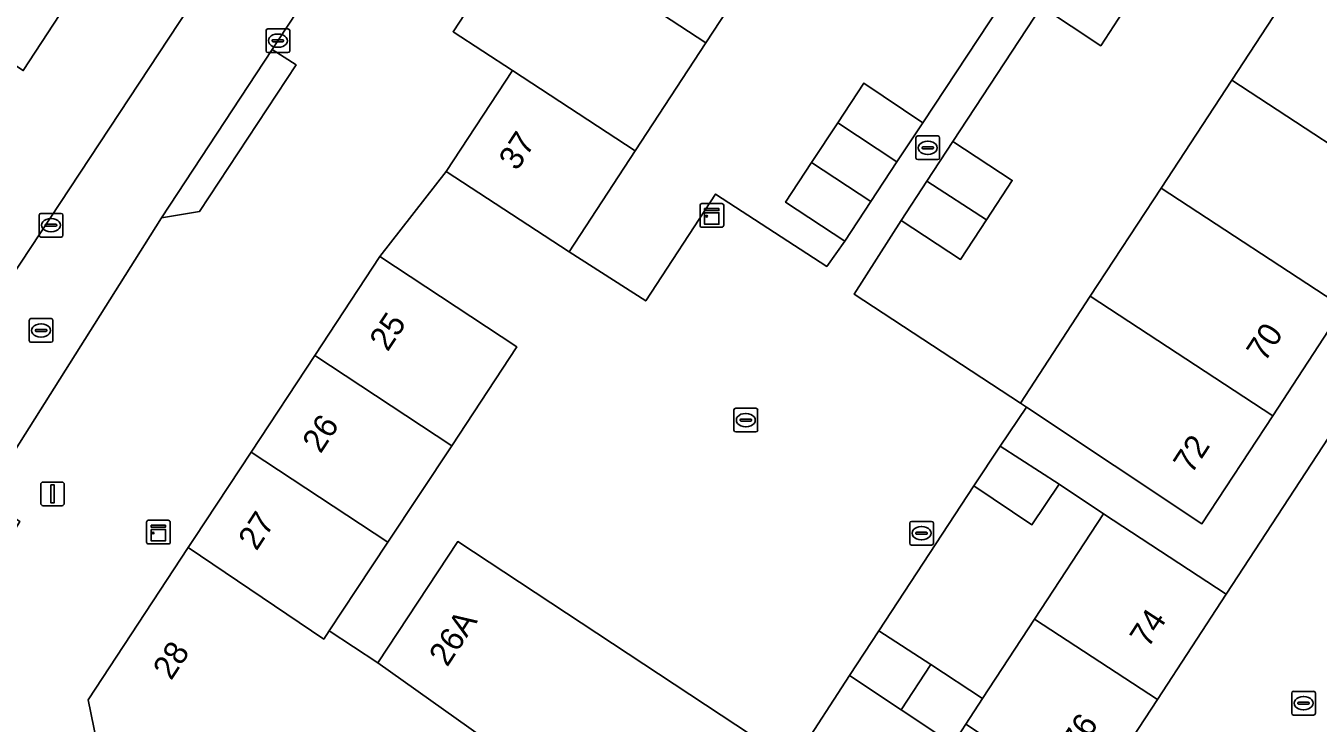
# Model space of a CAD drawing. Extents: x 159279 to 160377, y 384531 to 385888.
# Drawn here: x 159703.6 to 159758.3, y 385098.5 to 385128 of the extents above; entities that cross this region are included whole.
import ezdxf

# ---------------------------------------------------------------- set-up
doc = ezdxf.new("R2010")
doc.units = 0
for name, color, linetype in [('IMGEO_Erf', 7, 'Continuous'), ('IMGEO_Kast', 7, 'Continuous'), ('IMGEO_Kolk', 7, 'Continuous'), ('IMGEO_Lichtmast', 7, 'Continuous'), ('IMGEO_Pand', 7, 'Continuous'), ('IMGEO_Pand_nummerreeks', 7, 'Continuous'), ('IMGEO_Rijbaan_lokaal_open', 7, 'Continuous'), ('IMGEO_Rioolput', 7, 'Continuous'), ('IMGEO_Voetpad_open', 7, 'Continuous')]:
    doc.layers.add(name, color=color, linetype=linetype)

msp = doc.modelspace()

# ---------------------------------------------------------------- linework, layer by layer
at = {"layer": 'IMGEO_Erf'}
for points in [[(159758.395, 385146.894), (159754.668, 385141.188), (159757.176, 385139.549), (159756.075, 385137.875), (159754.982, 385136.212), (159752.476, 385137.839), (159748.755, 385132.149), (159751.271, 385130.492), (159750.184, 385128.839), (159749.077, 385127.155), (159746.579, 385128.81), (159742.826, 385123.104), (159745.336, 385121.461), (159744.245, 385119.794), (159743.153, 385118.126), (159740.643, 385119.769), (159738.659, 385116.654), (159745.684, 385112.054), (159748.638, 385116.567), (159751.629, 385121.137), (159754.619, 385125.706), (159757.61, 385130.276), (159760.601, 385134.845)], [(159735.382, 385131.842), (159732.395, 385127.278), (159729.408, 385122.715), (159726.61, 385118.44), (159729.849, 385116.37), (159732.803, 385120.887), (159737.497, 385117.833), (159738.263, 385118.894), (159735.756, 385120.542), (159736.86, 385122.22), (159737.964, 385123.897), (159739.068, 385125.575), (159741.554, 385123.901), (159745.311, 385129.587)]]:
    msp.add_lwpolyline(points, dxfattribs=at)
for points in [[(159749.195, 385107.378), (159747.325, 385108.625), (159746.168, 385106.916), (159743.71, 385108.565), (159739.702, 385102.435), (159741.893, 385101.002), (159744.084, 385099.569), (159746.284, 385102.93)], [(159742.825, 385097.645), (159740.643, 385099.091), (159738.457, 385100.539), (159734.144, 385093.901), (159736.332, 385092.483), (159738.519, 385091.065), (159740.461, 385094.033)]]:
    msp.add_lwpolyline(points, close=True, dxfattribs=at)
at = {"layer": 'IMGEO_Kast'}
for p, q in [((159732.143, 385119.56), (159732.143, 385120.401)), ((159732.143, 385120.401), (159732.143, 385119.56)), ((159732.218, 385120.485), (159733.059, 385120.485)), ((159733.059, 385120.485), (159732.218, 385120.485)), ((159733.143, 385120.41), (159733.143, 385119.569)), ((159733.143, 385119.569), (159733.143, 385120.41)), ((159733.068, 385119.485), (159732.227, 385119.485)), ((159732.227, 385119.485), (159733.068, 385119.485)), ((159708.75, 385106.177), (159708.75, 385107.018)), ((159708.75, 385107.018), (159708.75, 385106.177)), ((159708.825, 385107.102), (159709.666, 385107.102)), ((159709.666, 385107.102), (159708.825, 385107.102)), ((159709.75, 385107.027), (159709.75, 385106.186)), ((159709.75, 385106.186), (159709.75, 385107.027)), ((159709.675, 385106.102), (159708.834, 385106.102)), ((159708.834, 385106.102), (159709.675, 385106.102))]:
    msp.add_line(p, q, dxfattribs=at)
for points in [[(159732.338, 385120.275), (159732.938, 385120.275), (159732.938, 385120.19), (159732.338, 385120.19), (159732.338, 385120.275)], [(159732.338, 385120.1), (159732.938, 385120.1), (159732.938, 385119.611), (159732.338, 385119.611), (159732.338, 385120.1)], [(159708.945, 385106.892), (159709.545, 385106.892), (159709.545, 385106.807), (159708.945, 385106.807), (159708.945, 385106.892)], [(159708.945, 385106.717), (159709.545, 385106.717), (159709.545, 385106.228), (159708.945, 385106.228), (159708.945, 385106.717)]]:
    msp.add_lwpolyline(points, dxfattribs=at)
for centre in [(159732.422, 385119.949), (159709.029, 385106.566)]:
    msp.add_circle(centre, 0.0377, dxfattribs=at)
for centre, start, end in [((159732.221, 385120.407), 92.4484, 184.2845), ((159732.221, 385120.407), 92.4484, 184.2845), ((159733.065, 385120.407), 2.4484, 94.2845), ((159733.065, 385120.407), 2.4484, 94.2845), ((159732.221, 385119.563), 182.4484, 274.2845), ((159732.221, 385119.563), 182.4484, 274.2845), ((159733.065, 385119.563), 272.4484, 4.2845), ((159733.065, 385119.563), 272.4484, 4.2845), ((159708.828, 385107.024), 92.4484, 184.2845), ((159708.828, 385107.024), 92.4484, 184.2845), ((159709.672, 385107.024), 2.4484, 94.2845), ((159709.672, 385107.024), 2.4484, 94.2845), ((159708.828, 385106.18), 182.4484, 274.2845), ((159708.828, 385106.18), 182.4484, 274.2845), ((159709.672, 385106.18), 272.4484, 4.2845), ((159709.672, 385106.18), 272.4484, 4.2845)]:
    msp.add_arc(centre, 0.0779, start, end, dxfattribs=at)
at = {"layer": 'IMGEO_Kolk'}
for p, q in [((159713.799, 385126.942), (159713.799, 385127.794)), ((159713.874, 385127.868), (159714.726, 385127.868)), ((159714.287, 385127.648), (159714.312, 385127.648)), ((159714.8, 385127.794), (159714.8, 385126.942)), ((159714.058, 385127.362), (159714.058, 385127.374)), ((159714.496, 385127.325), (159714.098, 385127.325)), ((159714.101, 385127.411), (159714.499, 385127.411)), ((159714.31, 385127.088), (159714.285, 385127.088)), ((159714.542, 385127.374), (159714.542, 385127.362)), ((159714.726, 385126.868), (159713.874, 385126.868)), ((159741.269, 385122.416), (159741.269, 385123.268)), ((159741.344, 385123.342), (159742.196, 385123.342)), ((159741.757, 385123.122), (159741.782, 385123.122)), ((159742.27, 385123.268), (159742.27, 385122.416)), ((159741.528, 385122.836), (159741.528, 385122.848)), ((159741.966, 385122.799), (159741.568, 385122.799)), ((159741.571, 385122.885), (159741.969, 385122.885)), ((159741.78, 385122.562), (159741.755, 385122.562)), ((159742.012, 385122.848), (159742.012, 385122.836)), ((159742.196, 385122.342), (159741.344, 385122.342)), ((159704.212, 385119.146), (159704.212, 385119.998)), ((159704.287, 385120.072), (159705.139, 385120.072)), ((159704.7, 385119.852), (159704.725, 385119.852)), ((159705.213, 385119.998), (159705.213, 385119.146)), ((159704.471, 385119.566), (159704.471, 385119.578)), ((159704.909, 385119.529), (159704.511, 385119.529)), ((159704.514, 385119.615), (159704.912, 385119.615)), ((159704.723, 385119.292), (159704.698, 385119.292)), ((159704.955, 385119.578), (159704.955, 385119.566)), ((159705.139, 385119.072), (159704.287, 385119.072)), ((159757.152, 385098.948), (159757.152, 385099.8)), ((159757.227, 385099.874), (159758.079, 385099.874)), ((159757.64, 385099.654), (159757.665, 385099.654)), ((159758.153, 385099.8), (159758.153, 385098.948)), ((159757.411, 385099.368), (159757.411, 385099.38)), ((159757.849, 385099.331), (159757.451, 385099.331)), ((159757.454, 385099.417), (159757.852, 385099.417)), ((159757.663, 385099.094), (159757.638, 385099.094)), ((159757.895, 385099.38), (159757.895, 385099.368)), ((159758.079, 385098.874), (159757.227, 385098.874))]:
    msp.add_line(p, q, dxfattribs=at)
for points in [[(159713.799, 385126.942), (159713.799, 385127.794)], [(159713.874, 385127.868), (159714.726, 385127.868)], [(159714.8, 385127.794), (159714.8, 385126.942)], [(159714.726, 385126.868), (159713.874, 385126.868)], [(159741.269, 385122.416), (159741.269, 385123.268)], [(159741.344, 385123.342), (159742.196, 385123.342)], [(159742.27, 385123.268), (159742.27, 385122.416)], [(159742.196, 385122.342), (159741.344, 385122.342)], [(159704.212, 385119.146), (159704.212, 385119.998)], [(159704.287, 385120.072), (159705.139, 385120.072)], [(159705.213, 385119.998), (159705.213, 385119.146)], [(159705.139, 385119.072), (159704.287, 385119.072)], [(159757.152, 385098.948), (159757.152, 385099.8)], [(159757.227, 385099.874), (159758.079, 385099.874)], [(159758.153, 385099.8), (159758.153, 385098.948)], [(159758.079, 385098.874), (159757.227, 385098.874)]]:
    msp.add_lwpolyline(points, dxfattribs=at)
for centre, radius, start, end in [((159713.876, 385127.792), 0.0765, 91.552, 178.448), ((159713.876, 385127.792), 0.0765, 91.552, 178.448), ((159714.724, 385127.792), 0.0765, 1.552, 88.448), ((159714.724, 385127.792), 0.0765, 1.552, 88.448), ((159713.876, 385126.944), 0.0765, 181.552, 268.448), ((159713.876, 385126.944), 0.0765, 181.552, 268.448), ((159714.098, 385127.371), 0.0403, 85.8775, 175.7526), ((159714.095, 385127.361), 0.0366, 178.938, 274.7102), ((159714.499, 385127.368), 0.043, 264.8664, 352.4533), ((159714.503, 385127.373), 0.0386, 1.7309, 96.639), ((159714.724, 385126.944), 0.0765, 271.552, 358.448), ((159714.724, 385126.944), 0.0765, 271.552, 358.448), ((159741.346, 385123.266), 0.0765, 91.552, 178.448), ((159741.346, 385123.266), 0.0765, 91.552, 178.448), ((159742.194, 385123.266), 0.0765, 1.552, 88.448), ((159742.194, 385123.266), 0.0765, 1.552, 88.448), ((159741.568, 385122.845), 0.0403, 85.8775, 175.7526), ((159741.565, 385122.835), 0.0366, 178.938, 274.7102), ((159741.969, 385122.842), 0.043, 264.8664, 352.4533), ((159741.973, 385122.847), 0.0386, 1.7309, 96.639), ((159741.346, 385122.418), 0.0765, 181.552, 268.448), ((159741.346, 385122.418), 0.0765, 181.552, 268.448), ((159742.194, 385122.418), 0.0765, 271.552, 358.448), ((159742.194, 385122.418), 0.0765, 271.552, 358.448), ((159704.289, 385119.996), 0.0765, 91.552, 178.448), ((159704.289, 385119.996), 0.0765, 91.552, 178.448), ((159705.137, 385119.996), 0.0765, 1.552, 88.448), ((159705.137, 385119.996), 0.0765, 1.552, 88.448), ((159704.511, 385119.575), 0.0403, 85.8775, 175.7526), ((159704.508, 385119.565), 0.0366, 178.938, 274.7102), ((159704.912, 385119.572), 0.043, 264.8664, 352.4533), ((159704.916, 385119.577), 0.0386, 1.7309, 96.639), ((159704.289, 385119.148), 0.0765, 181.552, 268.448), ((159704.289, 385119.148), 0.0765, 181.552, 268.448), ((159705.137, 385119.148), 0.0765, 271.552, 358.448), ((159705.137, 385119.148), 0.0765, 271.552, 358.448), ((159757.229, 385099.798), 0.0765, 91.552, 178.448), ((159757.229, 385099.798), 0.0765, 91.552, 178.448), ((159758.077, 385099.798), 0.0765, 1.552, 88.448), ((159758.077, 385099.798), 0.0765, 1.552, 88.448), ((159757.451, 385099.377), 0.0403, 85.8775, 175.7526), ((159757.448, 385099.367), 0.0366, 178.938, 274.7102), ((159757.852, 385099.374), 0.043, 264.8664, 352.4533), ((159757.856, 385099.379), 0.0386, 1.7309, 96.639), ((159757.229, 385098.95), 0.0765, 181.552, 268.448), ((159757.229, 385098.95), 0.0765, 181.552, 268.448), ((159758.077, 385098.95), 0.0765, 271.552, 358.448), ((159758.077, 385098.95), 0.0765, 271.552, 358.448)]:
    msp.add_arc(centre, radius, start, end, dxfattribs=at)
for centre, major_axis, ratio, start_param, end_param in [((159714.286, 385127.368), (-0.387, 0.002), 0.722429, 4.712389, 7.853982), ((159714.311, 385127.368), (-0.39, 0.002), 0.717154, 1.570796, 4.712389), ((159741.756, 385122.842), (-0.387, 0.002), 0.722429, 4.712389, 7.853982), ((159741.781, 385122.842), (-0.39, 0.002), 0.717154, 1.570796, 4.712389), ((159704.699, 385119.572), (-0.387, 0.002), 0.722429, 4.712389, 7.853982), ((159704.724, 385119.572), (-0.39, 0.002), 0.717154, 1.570796, 4.712389), ((159757.639, 385099.374), (-0.387, 0.002), 0.722429, 4.712389, 7.853982), ((159757.664, 385099.374), (-0.39, 0.002), 0.717154, 1.570796, 4.712389)]:
    msp.add_ellipse(centre, major_axis=major_axis, ratio=ratio, start_param=start_param, end_param=end_param, dxfattribs=at)
at = {"layer": 'IMGEO_Lichtmast'}
for p, q in [((159704.279, 385107.819), (159704.279, 385108.619)), ((159704.279, 385108.619), (159704.279, 385107.819)), ((159704.379, 385108.719), (159705.169, 385108.719)), ((159705.169, 385108.719), (159704.379, 385108.719)), ((159705.269, 385108.619), (159705.269, 385107.819)), ((159705.269, 385107.819), (159705.269, 385108.619)), ((159705.169, 385107.719), (159704.379, 385107.719)), ((159704.379, 385107.719), (159705.169, 385107.719))]:
    msp.add_line(p, q, dxfattribs=at)
msp.add_lwpolyline([(159704.699, 385108.594), (159704.849, 385108.594), (159704.849, 385107.844), (159704.699, 385107.844), (159704.699, 385108.594)], dxfattribs=at)
for centre, start, end in [((159704.379, 385108.619), 90, 180), ((159704.379, 385108.619), 90, 180), ((159705.169, 385108.619), 0, 90), ((159705.169, 385108.619), 360, 90), ((159704.379, 385107.819), 180, 270), ((159704.379, 385107.819), 180, 270), ((159705.169, 385107.819), 270, 0), ((159705.169, 385107.819), 270, 0)]:
    msp.add_arc(centre, 0.1, start, end, dxfattribs=at)
at = {"layer": 'IMGEO_Pand'}
for points in [[(159727.687, 385136.879), (159724.7, 385132.316), (159732.395, 385127.278), (159735.382, 385131.842)], [(159706.607, 385130.815), (159701.691, 385134.05), (159698.597, 385129.348), (159703.536, 385126.106)], [(159724.7, 385132.316), (159721.708, 385127.744), (159724.222, 385126.102), (159729.408, 385122.715), (159732.395, 385127.278)], [(159750.184, 385128.839), (159747.667, 385130.48), (159746.579, 385128.81), (159749.077, 385127.155)], [(159757.61, 385130.276), (159754.619, 385125.706), (159762.328, 385120.662), (159765.318, 385125.231)], [(159729.408, 385122.715), (159724.222, 385126.102), (159721.419, 385121.837), (159726.61, 385118.44)], [(159741.554, 385123.901), (159739.068, 385125.575), (159737.964, 385123.897), (159740.468, 385122.249)], [(159754.619, 385125.706), (159751.629, 385121.137), (159759.337, 385116.092), (159762.328, 385120.662)], [(159740.468, 385122.249), (159737.964, 385123.897), (159736.86, 385122.22), (159739.365, 385120.571)], [(159742.826, 385123.104), (159741.735, 385121.436), (159744.245, 385119.794), (159745.336, 385121.461)], [(159739.365, 385120.571), (159736.86, 385122.22), (159735.756, 385120.542), (159738.263, 385118.894)], [(159744.245, 385119.794), (159741.735, 385121.436), (159740.643, 385119.769), (159743.153, 385118.126)], [(159751.629, 385121.137), (159748.638, 385116.567), (159756.347, 385111.523), (159759.337, 385116.092)], [(159724.398, 385114.426), (159718.613, 385118.242), (159715.862, 385114.066), (159721.649, 385110.253)], [(159748.638, 385116.567), (159745.684, 385112.054), (159745.938, 385111.885), (159753.356, 385106.953), (159756.347, 385111.523)], [(159721.649, 385110.253), (159715.862, 385114.066), (159713.175, 385109.987), (159718.949, 385106.18)], [(159747.325, 385108.625), (159744.833, 385110.239), (159743.71, 385108.565), (159746.168, 385106.916)], [(159718.949, 385106.18), (159713.175, 385109.987), (159710.762, 385106.326), (159710.513, 385105.948), (159716.239, 385102.079), (159716.469, 385102.429), (159717.622, 385104.178)], [(159754.378, 385103.978), (159749.195, 385107.378), (159746.284, 385102.93), (159751.473, 385099.533)], [(159721.902, 385106.201), (159718.525, 385101.075), (159731.232, 385092.043), (159731.294, 385092.003), (159734.974, 385097.589)], [(159718.525, 385101.075), (159716.469, 385102.429), (159716.239, 385102.079), (159710.513, 385105.948), (159706.278, 385099.519), (159706.647, 385097.723), (159708.37, 385096.588), (159709.091, 385096.113), (159711.335, 385094.635), (159723.596, 385086.635), (159726.439, 385084.717), (159729.069, 385088.737), (159731.19, 385091.979), (159731.232, 385092.043)], [(159751.473, 385099.533), (159746.284, 385102.93), (159744.084, 385099.569), (159743.372, 385098.481), (159748.565, 385095.083)], [(159741.893, 385101.002), (159739.702, 385102.435), (159738.457, 385100.539), (159740.643, 385099.091)], [(159744.084, 385099.569), (159741.893, 385101.002), (159740.643, 385099.091), (159742.825, 385097.645), (159743.372, 385098.481)]]:
    msp.add_lwpolyline(points, close=True, dxfattribs=at)
at = {"layer": 'IMGEO_Rijbaan_lokaal_open'}
for points in [[(159713.453, 385133.189), (159698.394, 385110.368), (159701.902, 385108.043), (159708.904, 385119.123), (159709.383, 385119.881), (159714.06, 385126.992), (159714.3, 385127.368), (159717.674, 385132.499), (159736.795, 385161.588), (159738.36, 385163.97), (159750.54, 385182.499), (159751.241, 385183.584), (159760.644, 385197.907)], [(159767.308, 385197.439), (159758.622, 385184.185), (159765.96, 385179.364), (159766.269, 385179.835), (159766.668, 385179.572), (159766.36, 385179.104), (159770.301, 385176.529), (159774.638, 385173.694), (159778.976, 385170.86), (159783.313, 385168.025), (159787.636, 385165.2), (159792.385, 385162.097), (159788.955, 385156.849), (159787.341, 385154.379), (159754.378, 385103.978), (159751.473, 385099.533), (159748.565, 385095.083)]]:
    msp.add_lwpolyline(points, dxfattribs=at)
at = {"layer": 'IMGEO_Rioolput'}
for p, q in [((159703.79, 385114.699), (159703.79, 385115.551)), ((159703.865, 385115.625), (159704.717, 385115.625)), ((159704.791, 385115.551), (159704.791, 385114.699)), ((159704.049, 385115.119), (159704.049, 385115.131)), ((159704.487, 385115.082), (159704.089, 385115.082)), ((159704.092, 385115.168), (159704.49, 385115.168)), ((159704.278, 385115.405), (159704.303, 385115.405)), ((159704.533, 385115.131), (159704.533, 385115.119)), ((159704.717, 385114.625), (159703.865, 385114.625)), ((159704.301, 385114.845), (159704.276, 385114.845)), ((159733.578, 385110.911), (159733.578, 385111.763)), ((159733.653, 385111.837), (159734.505, 385111.837)), ((159734.579, 385111.763), (159734.579, 385110.911)), ((159733.837, 385111.331), (159733.837, 385111.343)), ((159734.275, 385111.294), (159733.877, 385111.294)), ((159733.88, 385111.38), (159734.278, 385111.38)), ((159734.066, 385111.617), (159734.091, 385111.617)), ((159734.321, 385111.343), (159734.321, 385111.331)), ((159734.505, 385110.837), (159733.653, 385110.837)), ((159734.089, 385111.057), (159734.064, 385111.057)), ((159741.005, 385106.129), (159741.005, 385106.981)), ((159741.08, 385107.055), (159741.932, 385107.055)), ((159741.493, 385106.835), (159741.518, 385106.835)), ((159742.006, 385106.981), (159742.006, 385106.129)), ((159741.264, 385106.549), (159741.264, 385106.561)), ((159741.702, 385106.512), (159741.304, 385106.512)), ((159741.307, 385106.598), (159741.705, 385106.598)), ((159741.516, 385106.275), (159741.491, 385106.275)), ((159741.748, 385106.561), (159741.748, 385106.549)), ((159741.932, 385106.055), (159741.08, 385106.055))]:
    msp.add_line(p, q, dxfattribs=at)
for points in [[(159703.79, 385114.699), (159703.79, 385115.551)], [(159703.865, 385115.625), (159704.717, 385115.625)], [(159704.791, 385115.551), (159704.791, 385114.699)], [(159704.717, 385114.625), (159703.865, 385114.625)], [(159733.578, 385110.911), (159733.578, 385111.763)], [(159733.653, 385111.837), (159734.505, 385111.837)], [(159734.579, 385111.763), (159734.579, 385110.911)], [(159734.505, 385110.837), (159733.653, 385110.837)], [(159741.005, 385106.129), (159741.005, 385106.981)], [(159741.08, 385107.055), (159741.932, 385107.055)], [(159742.006, 385106.981), (159742.006, 385106.129)], [(159741.932, 385106.055), (159741.08, 385106.055)]]:
    msp.add_lwpolyline(points, dxfattribs=at)
for centre, radius, start, end in [((159703.867, 385115.549), 0.0765, 91.552, 178.448), ((159703.867, 385115.549), 0.0765, 91.552, 178.448), ((159704.715, 385115.549), 0.0765, 1.552, 88.448), ((159704.715, 385115.549), 0.0765, 1.552, 88.448), ((159704.089, 385115.128), 0.0403, 85.8775, 175.7526), ((159704.086, 385115.118), 0.0366, 178.938, 274.7102), ((159704.49, 385115.125), 0.043, 264.8664, 352.4533), ((159704.494, 385115.13), 0.0386, 1.7309, 96.639), ((159703.867, 385114.701), 0.0765, 181.552, 268.448), ((159703.867, 385114.701), 0.0765, 181.552, 268.448), ((159704.715, 385114.701), 0.0765, 271.552, 358.448), ((159704.715, 385114.701), 0.0765, 271.552, 358.448), ((159733.655, 385111.761), 0.0765, 91.552, 178.448), ((159733.655, 385111.761), 0.0765, 91.552, 178.448), ((159734.503, 385111.761), 0.0765, 1.552, 88.448), ((159734.503, 385111.761), 0.0765, 1.552, 88.448), ((159733.877, 385111.34), 0.0403, 85.8775, 175.7526), ((159733.874, 385111.33), 0.0366, 178.938, 274.7102), ((159734.278, 385111.337), 0.043, 264.8664, 352.4533), ((159734.282, 385111.342), 0.0386, 1.7309, 96.639), ((159733.655, 385110.913), 0.0765, 181.552, 268.448), ((159733.655, 385110.913), 0.0765, 181.552, 268.448), ((159734.503, 385110.913), 0.0765, 271.552, 358.448), ((159734.503, 385110.913), 0.0765, 271.552, 358.448), ((159741.082, 385106.979), 0.0765, 91.552, 178.448), ((159741.082, 385106.979), 0.0765, 91.552, 178.448), ((159741.93, 385106.979), 0.0765, 1.552, 88.448), ((159741.93, 385106.979), 0.0765, 1.552, 88.448), ((159741.304, 385106.558), 0.0403, 85.8775, 175.7526), ((159741.301, 385106.548), 0.0366, 178.938, 274.7102), ((159741.705, 385106.555), 0.043, 264.8664, 352.4533), ((159741.709, 385106.56), 0.0386, 1.7309, 96.639), ((159741.082, 385106.131), 0.0765, 181.552, 268.448), ((159741.082, 385106.131), 0.0765, 181.552, 268.448), ((159741.93, 385106.131), 0.0765, 271.552, 358.448), ((159741.93, 385106.131), 0.0765, 271.552, 358.448)]:
    msp.add_arc(centre, radius, start, end, dxfattribs=at)
for centre, major_axis, ratio, start_param, end_param in [((159704.277, 385115.125), (-0.387, 0.002), 0.722429, 4.712389, 7.853982), ((159704.302, 385115.125), (-0.39, 0.002), 0.717154, 1.570796, 4.712389), ((159734.065, 385111.337), (-0.387, 0.002), 0.722429, 4.712389, 7.853982), ((159734.09, 385111.337), (-0.39, 0.002), 0.717154, 1.570796, 4.712389), ((159741.492, 385106.555), (-0.387, 0.002), 0.722429, 4.712389, 7.853982), ((159741.517, 385106.555), (-0.39, 0.002), 0.717154, 1.570796, 4.712389)]:
    msp.add_ellipse(centre, major_axis=major_axis, ratio=ratio, start_param=start_param, end_param=end_param, dxfattribs=at)
at = {"layer": 'IMGEO_Voetpad_open'}
for points in [[(159706.647, 385097.723), (159706.278, 385099.519), (159710.513, 385105.948), (159710.762, 385106.326), (159713.175, 385109.987), (159715.862, 385114.066), (159718.613, 385118.242), (159721.419, 385121.837), (159724.222, 385126.102), (159721.708, 385127.744), (159724.7, 385132.316), (159727.687, 385136.879), (159730.674, 385141.443), (159733.661, 385146.006), (159736.648, 385150.57), (159739.635, 385155.134), (159742.621, 385159.697), (159745.608, 385164.261), (159748.595, 385168.824), (159751.582, 385173.388), (159752.386, 385174.64), (159755.22, 385179.005), (159758.622, 385184.185), (159767.308, 385197.439)], [(159743.122, 385186.435), (159741.323, 385183.707), (159738.065, 385178.749), (159735.1, 385174.237), (159732.134, 385169.724), (159729.169, 385165.211), (159726.203, 385160.698), (159723.237, 385156.184), (159720.44, 385151.928), (159717.639, 385147.665), (159714.837, 385143.402), (159712.036, 385139.14), (159709.243, 385134.889), (159706.607, 385130.815), (159703.536, 385126.106)], [(159734.144, 385093.901), (159738.457, 385100.539), (159739.702, 385102.435), (159743.71, 385108.565), (159744.833, 385110.239), (159745.938, 385111.885), (159745.684, 385112.054), (159738.659, 385116.654), (159740.643, 385119.769), (159741.735, 385121.436), (159742.826, 385123.104), (159746.579, 385128.81), (159747.667, 385130.48), (159748.755, 385132.149), (159752.476, 385137.839), (159753.572, 385139.514), (159754.668, 385141.188), (159758.395, 385146.894)], [(159671.239, 385069.281), (159674.162, 385073.664), (159675.984, 385076.419), (159677.551, 385078.787), (159686.281, 385091.986), (159696.772, 385107.91), (159696.824, 385107.99), (159698.394, 385110.368), (159713.453, 385133.189)], [(159717.674, 385132.499), (159714.3, 385127.368), (159714.06, 385126.992), (159715.068, 385126.341), (159710.99, 385120.153), (159709.383, 385119.881), (159708.904, 385119.123), (159701.902, 385108.043), (159703.399, 385107.05), (159701.907, 385104.637), (159701.57, 385104.092), (159700.393, 385102.286)], [(159745.311, 385129.587), (159741.554, 385123.901), (159740.468, 385122.249), (159739.365, 385120.571), (159738.263, 385118.894), (159737.497, 385117.833), (159732.803, 385120.887), (159729.849, 385116.37), (159726.61, 385118.44), (159721.419, 385121.837), (159718.613, 385118.242), (159724.398, 385114.426), (159721.649, 385110.253), (159718.949, 385106.18), (159717.622, 385104.178), (159716.469, 385102.429), (159718.525, 385101.075), (159721.902, 385106.201), (159734.974, 385097.589)]]:
    msp.add_lwpolyline(points, dxfattribs=at)
for points in [[(159787.341, 385154.379), (159785.233, 385155.757), (159784.011, 385153.892), (159783.261, 385152.649), (159780.27, 385148.079), (159777.28, 385143.51), (159774.289, 385138.94), (159771.299, 385134.371), (159768.308, 385129.801), (159765.318, 385125.231), (159762.328, 385120.662), (159759.337, 385116.092), (159756.347, 385111.523), (159753.356, 385106.953), (159745.938, 385111.885), (159744.833, 385110.239), (159747.325, 385108.625), (159749.195, 385107.378), (159754.378, 385103.978)], [(159714.06, 385126.992), (159709.383, 385119.881), (159710.99, 385120.153), (159715.068, 385126.341)]]:
    msp.add_lwpolyline(points, close=True, dxfattribs=at)

# ---------------------------------------------------------------- texts
at = {"layer": 'IMGEO_Pand_nummerreeks'}
for s, rotation, p in [('37', 56.6884, (159724.407, 385121.832)), ('25', 56.6254, (159718.94, 385114.194)), ('70', 56.7973, (159756.012, 385113.751)), ('26', 56.6254, (159716.103, 385109.887)), ('72', 56.7973, (159752.918, 385109.022)), ('27', 56.6082, (159713.394, 385105.776)), ('26A', 56.6311, (159721.456, 385100.871)), ('74', 56.8374, (159751.08, 385101.672)), ('28', 56.6254, (159709.787, 385100.302)), ('76', 56.8374, (159748.192, 385097.253))]:
    msp.add_text(s, height=1, rotation=rotation, dxfattribs=at).set_placement(p)

doc.saveas('drawing.dxf')
